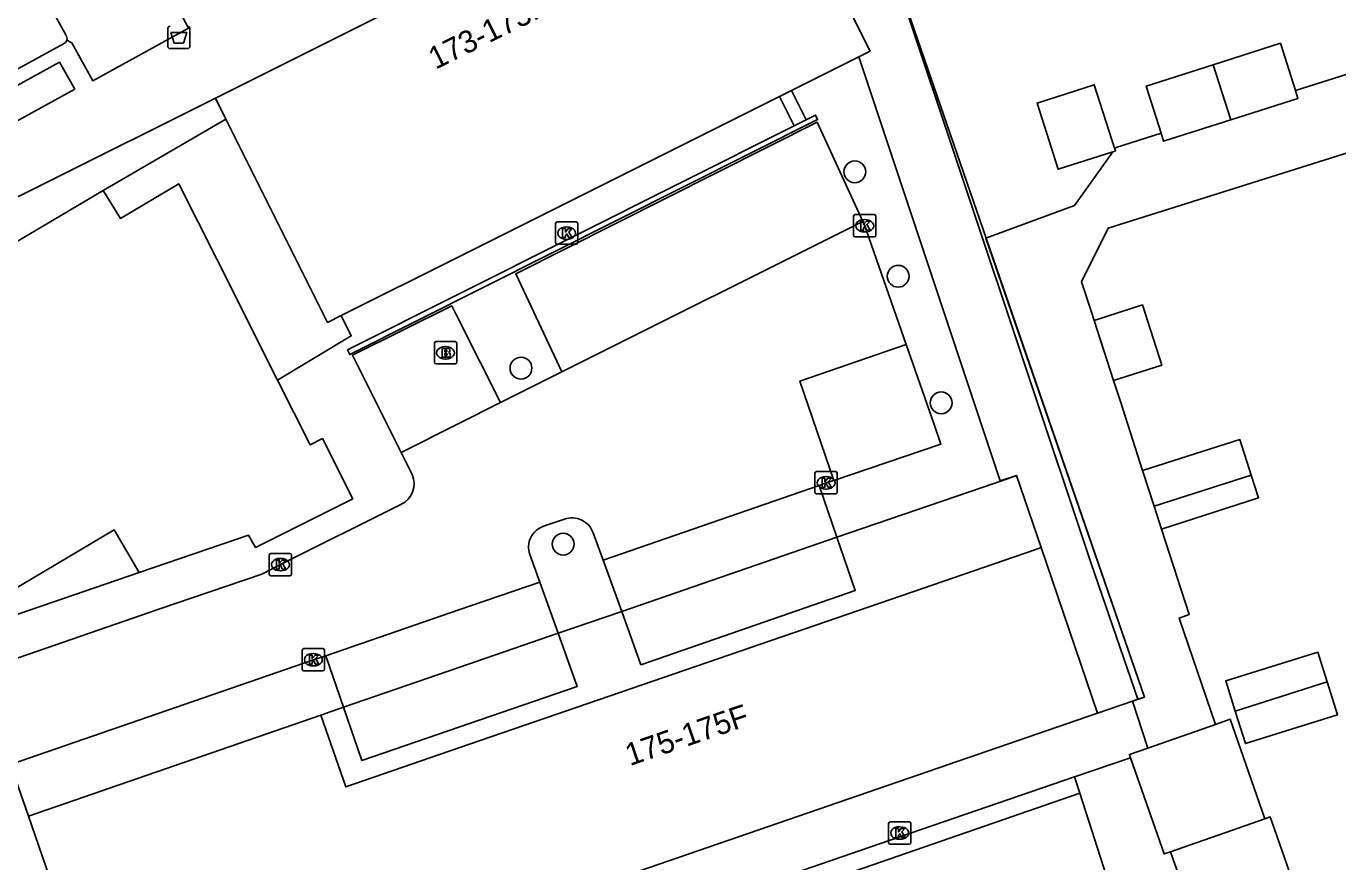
# Model space of a CAD drawing. Extents: x 159718 to 160783, y 383290 to 384030.
# Drawn here: x 159980.6 to 160039.4, y 383679.3 to 383716.8 of the extents above; entities that cross this region are included whole.
import ezdxf

# ---------------------------------------------------------------- set-up
doc = ezdxf.new("R2010")
doc.units = 0
for name, color, linetype in [('IMGEO_Afvalbak', 7, 'Continuous'), ('IMGEO_Boom', 7, 'Continuous'), ('IMGEO_Brandkraan', 7, 'Continuous'), ('IMGEO_Groenvoorziening', 7, 'Continuous'), ('IMGEO_Kolk', 7, 'Continuous'), ('IMGEO_Muur', 7, 'Continuous'), ('IMGEO_Pand', 7, 'Continuous'), ('IMGEO_Pand_nummerreeks', 7, 'Continuous'), ('IMGEO_Pand_overbouw', 7, 'Continuous'), ('IMGEO_Parkeervlak_open', 7, 'Continuous'), ('IMGEO_Rijbaan_lokaal_open', 7, 'Continuous'), ('IMGEO_Voetpad_open', 7, 'Continuous')]:
    doc.layers.add(name, color=color, linetype=linetype)

msp = doc.modelspace()

# ---------------------------------------------------------------- linework, layer by layer
at = {"layer": 'IMGEO_Afvalbak'}
for p, q in [((159986.948, 383715.905), (159986.948, 383716.705)), ((159986.948, 383716.705), (159986.948, 383715.905)), ((159987.938, 383716.705), (159987.938, 383715.905)), ((159987.938, 383715.905), (159987.938, 383716.705)), ((159987.838, 383715.805), (159987.048, 383715.805)), ((159987.048, 383715.805), (159987.838, 383715.805))]:
    msp.add_line(p, q, dxfattribs=at)
msp.add_lwpolyline([(159987.091, 383716.519), (159987.795, 383716.519), (159987.646, 383716.049), (159987.24, 383716.049), (159987.091, 383716.519)], dxfattribs=at)
for centre, start, end in [((159987.048, 383716.705), 90, 180), ((159987.048, 383716.705), 90, 180), ((159987.838, 383716.705), 0, 90), ((159987.838, 383716.705), 360, 90), ((159987.048, 383715.905), 180, 270), ((159987.048, 383715.905), 180, 270), ((159987.838, 383715.905), 270, 0), ((159987.838, 383715.905), 270, 0)]:
    msp.add_arc(centre, 0.1, start, end, dxfattribs=at)
at = {"layer": 'IMGEO_Boom'}
for centre in [(160017.751, 383710.277), (160019.695, 383705.592), (160002.782, 383701.475), (160021.62, 383699.916), (160004.673, 383693.583)]:
    msp.add_circle(centre, 0.489, dxfattribs=at)
at = {"layer": 'IMGEO_Brandkraan'}
for p, q in [((159998.899, 383701.735), (159998.899, 383702.587)), ((159998.974, 383702.661), (159999.826, 383702.661)), ((159999.387, 383702.441), (159999.412, 383702.441)), ((159999.9, 383702.587), (159999.9, 383701.735)), ((159999.826, 383701.661), (159998.974, 383701.661)), ((159999.41, 383701.881), (159999.385, 383701.881))]:
    msp.add_line(p, q, dxfattribs=at)
for points in [[(159998.899, 383701.735), (159998.899, 383702.587)], [(159998.974, 383702.661), (159999.826, 383702.661)], [(159999.247, 383702.361), (159999.247, 383701.961), (159999.46, 383701.961)], [(159999.478, 383702.361), (159999.247, 383702.361)], [(159999.426, 383702.28), (159999.372, 383702.28), (159999.372, 383702.204)], [(159999.372, 383702.204), (159999.425, 383702.204)], [(159999.9, 383702.587), (159999.9, 383701.735)], [(159999.826, 383701.661), (159998.974, 383701.661)], [(159999.434, 383702.128), (159999.372, 383702.128), (159999.372, 383702.047)], [(159999.372, 383702.047), (159999.434, 383702.047)]]:
    msp.add_lwpolyline(points, dxfattribs=at)
for centre, radius, start, end in [((159998.976, 383702.585), 0.0765, 91.55205, 178.44795), ((159998.976, 383702.585), 0.0765, 91.55205, 178.44795), ((159999.427, 383702.242), 0.0379, 267.82845, 90.93552), ((159999.482, 383702.216), 0.145, 59.4692, 91.53667), ((159999.507, 383702.263), 0.0922, 285.51372, 58.15012), ((159999.824, 383702.585), 0.0765, 1.55205, 88.44795), ((159999.824, 383702.585), 0.0765, 1.55205, 88.44795), ((159998.976, 383701.737), 0.0765, 181.55205, 268.44795), ((159998.976, 383701.737), 0.0765, 181.55205, 268.44795), ((159999.435, 383702.087), 0.0404, 269.87594, 90.50774), ((159999.466, 383702.212), 0.251, 268.66757, 293.53466), ((159999.512, 383702.071), 0.105, 301.31148, 78.98903), ((159999.824, 383701.737), 0.0765, 271.55205, 358.44795), ((159999.824, 383701.737), 0.0765, 271.55205, 358.44795)]:
    msp.add_arc(centre, radius, start, end, dxfattribs=at)
for centre, major_axis, ratio, start_param, end_param in [((159999.386, 383702.161), (-0.387, 0.002), 0.722429, 4.712389, 7.853982), ((159999.411, 383702.161), (-0.39, 0.002), 0.717154, 1.570796, 4.712389)]:
    msp.add_ellipse(centre, major_axis=major_axis, ratio=ratio, start_param=start_param, end_param=end_param, dxfattribs=at)
at = {"layer": 'IMGEO_Groenvoorziening'}
msp.add_lwpolyline([(160027.592, 383683.141), (160027.842, 383682.419)], dxfattribs=at)
at = {"layer": 'IMGEO_Kolk'}
for p, q in [((160017.695, 383707.432), (160017.695, 383708.284)), ((160017.77, 383708.358), (160018.622, 383708.358)), ((160018.183, 383708.138), (160018.208, 383708.138)), ((160018.696, 383708.284), (160018.696, 383707.432)), ((160004.33, 383707.102), (160004.33, 383707.954)), ((160004.405, 383708.028), (160005.257, 383708.028)), ((160004.818, 383707.808), (160004.843, 383707.808)), ((160005.331, 383707.954), (160005.331, 383707.102)), ((160018.206, 383707.578), (160018.181, 383707.578)), ((160005.257, 383707.028), (160004.405, 383707.028)), ((160004.841, 383707.248), (160004.816, 383707.248)), ((160018.622, 383707.358), (160017.77, 383707.358)), ((160015.963, 383695.907), (160015.963, 383696.759)), ((160016.038, 383696.833), (160016.89, 383696.833)), ((160016.451, 383696.613), (160016.476, 383696.613)), ((160016.964, 383696.759), (160016.964, 383695.907)), ((160016.89, 383695.833), (160016.038, 383695.833)), ((160016.474, 383696.053), (160016.449, 383696.053)), ((159991.499, 383692.237), (159991.499, 383693.089)), ((159991.574, 383693.163), (159992.426, 383693.163)), ((159991.987, 383692.943), (159992.012, 383692.943)), ((159992.5, 383693.089), (159992.5, 383692.237)), ((159992.01, 383692.383), (159991.985, 383692.383)), ((159992.426, 383692.163), (159991.574, 383692.163)), ((159992.974, 383687.973), (159992.974, 383688.825)), ((159993.049, 383688.899), (159993.901, 383688.899)), ((159993.462, 383688.679), (159993.487, 383688.679)), ((159993.975, 383688.825), (159993.975, 383687.973)), ((159993.485, 383688.119), (159993.46, 383688.119)), ((159993.901, 383687.899), (159993.049, 383687.899)), ((160019.261, 383680.202), (160019.261, 383681.054)), ((160019.336, 383681.128), (160020.188, 383681.128)), ((160020.262, 383681.054), (160020.262, 383680.202)), ((160019.749, 383680.908), (160019.774, 383680.908)), ((160020.188, 383680.128), (160019.336, 383680.128)), ((160019.772, 383680.348), (160019.747, 383680.348))]:
    msp.add_line(p, q, dxfattribs=at)
for points in [[(160017.695, 383707.432), (160017.695, 383708.284)], [(160017.77, 383708.358), (160018.622, 383708.358)], [(160018.696, 383708.284), (160018.696, 383707.432)], [(160004.33, 383707.102), (160004.33, 383707.954)], [(160004.405, 383708.028), (160005.257, 383708.028)], [(160004.651, 383707.728), (160004.774, 383707.728), (160004.774, 383707.577), (160004.904, 383707.728), (160005.068, 383707.728), (160004.922, 383707.577), (160005.075, 383707.328), (160004.923, 383707.328), (160004.838, 383707.492), (160004.774, 383707.425), (160004.774, 383707.328), (160004.651, 383707.328), (160004.651, 383707.728)], [(160005.331, 383707.954), (160005.331, 383707.102)], [(160018.016, 383708.058), (160018.139, 383708.058), (160018.139, 383707.907), (160018.269, 383708.058), (160018.433, 383708.058), (160018.287, 383707.907), (160018.44, 383707.658), (160018.288, 383707.658), (160018.203, 383707.822), (160018.139, 383707.755), (160018.139, 383707.658), (160018.016, 383707.658), (160018.016, 383708.058)], [(160005.257, 383707.028), (160004.405, 383707.028)], [(160018.622, 383707.358), (160017.77, 383707.358)], [(160015.963, 383695.907), (160015.963, 383696.759)], [(160016.038, 383696.833), (160016.89, 383696.833)], [(160016.284, 383696.533), (160016.407, 383696.533), (160016.407, 383696.382), (160016.537, 383696.533), (160016.701, 383696.533), (160016.555, 383696.382), (160016.708, 383696.133), (160016.556, 383696.133), (160016.471, 383696.297), (160016.407, 383696.23), (160016.407, 383696.133), (160016.284, 383696.133), (160016.284, 383696.533)], [(160016.964, 383696.759), (160016.964, 383695.907)], [(160016.89, 383695.833), (160016.038, 383695.833)], [(159991.499, 383692.237), (159991.499, 383693.089)], [(159991.574, 383693.163), (159992.426, 383693.163)], [(159991.82, 383692.863), (159991.943, 383692.863), (159991.943, 383692.712), (159992.073, 383692.863), (159992.237, 383692.863), (159992.091, 383692.712), (159992.244, 383692.463), (159992.092, 383692.463), (159992.007, 383692.627), (159991.943, 383692.56), (159991.943, 383692.463), (159991.82, 383692.463), (159991.82, 383692.863)], [(159992.5, 383693.089), (159992.5, 383692.237)], [(159992.426, 383692.163), (159991.574, 383692.163)], [(159992.974, 383687.973), (159992.974, 383688.825)], [(159993.049, 383688.899), (159993.901, 383688.899)], [(159993.975, 383688.825), (159993.975, 383687.973)], [(159993.295, 383688.599), (159993.418, 383688.599), (159993.418, 383688.448), (159993.548, 383688.599), (159993.712, 383688.599), (159993.566, 383688.448), (159993.719, 383688.199), (159993.567, 383688.199), (159993.482, 383688.363), (159993.418, 383688.296), (159993.418, 383688.199), (159993.295, 383688.199), (159993.295, 383688.599)], [(159993.901, 383687.899), (159993.049, 383687.899)], [(160019.261, 383680.202), (160019.261, 383681.054)], [(160019.336, 383681.128), (160020.188, 383681.128)], [(160020.262, 383681.054), (160020.262, 383680.202)], [(160019.582, 383680.828), (160019.705, 383680.828), (160019.705, 383680.677), (160019.835, 383680.828), (160019.999, 383680.828), (160019.853, 383680.677), (160020.006, 383680.428), (160019.854, 383680.428), (160019.769, 383680.592), (160019.705, 383680.525), (160019.705, 383680.428), (160019.582, 383680.428), (160019.582, 383680.828)], [(160020.188, 383680.128), (160019.336, 383680.128)]]:
    msp.add_lwpolyline(points, dxfattribs=at)
for centre, start, end in [((160017.772, 383708.282), 91.55205, 178.44795), ((160017.772, 383708.282), 91.55205, 178.44795), ((160018.62, 383708.282), 1.55205, 88.44795), ((160018.62, 383708.282), 1.55205, 88.44795), ((160004.407, 383707.952), 91.55205, 178.44795), ((160004.407, 383707.952), 91.55205, 178.44795), ((160005.255, 383707.952), 1.55205, 88.44795), ((160005.255, 383707.952), 1.55205, 88.44795), ((160004.407, 383707.104), 181.55205, 268.44795), ((160004.407, 383707.104), 181.55205, 268.44795), ((160005.255, 383707.104), 271.55205, 358.44795), ((160005.255, 383707.104), 271.55205, 358.44795), ((160017.772, 383707.434), 181.55205, 268.44795), ((160017.772, 383707.434), 181.55205, 268.44795), ((160018.62, 383707.434), 271.55205, 358.44795), ((160018.62, 383707.434), 271.55205, 358.44795), ((160016.04, 383696.757), 91.55205, 178.44795), ((160016.04, 383696.757), 91.55205, 178.44795), ((160016.888, 383696.757), 1.55205, 88.44795), ((160016.888, 383696.757), 1.55205, 88.44795), ((160016.04, 383695.909), 181.55205, 268.44795), ((160016.04, 383695.909), 181.55205, 268.44795), ((160016.888, 383695.909), 271.55205, 358.44795), ((160016.888, 383695.909), 271.55205, 358.44795), ((159991.576, 383693.087), 91.55205, 178.44795), ((159991.576, 383693.087), 91.55205, 178.44795), ((159992.424, 383693.087), 1.55205, 88.44795), ((159992.424, 383693.087), 1.55205, 88.44795), ((159991.576, 383692.239), 181.55205, 268.44795), ((159991.576, 383692.239), 181.55205, 268.44795), ((159992.424, 383692.239), 271.55205, 358.44795), ((159992.424, 383692.239), 271.55205, 358.44795), ((159993.051, 383688.823), 91.55205, 178.44795), ((159993.051, 383688.823), 91.55205, 178.44795), ((159993.899, 383688.823), 1.55205, 88.44795), ((159993.899, 383688.823), 1.55205, 88.44795), ((159993.051, 383687.975), 181.55205, 268.44795), ((159993.051, 383687.975), 181.55205, 268.44795), ((159993.899, 383687.975), 271.55205, 358.44795), ((159993.899, 383687.975), 271.55205, 358.44795), ((160019.338, 383681.052), 91.55205, 178.44795), ((160019.338, 383681.052), 91.55205, 178.44795), ((160020.186, 383681.052), 1.55205, 88.44795), ((160020.186, 383681.052), 1.55205, 88.44795), ((160019.338, 383680.204), 181.55205, 268.44795), ((160019.338, 383680.204), 181.55205, 268.44795), ((160020.186, 383680.204), 271.55205, 358.44795), ((160020.186, 383680.204), 271.55205, 358.44795)]:
    msp.add_arc(centre, 0.0765, start, end, dxfattribs=at)
for centre, major_axis, ratio, start_param, end_param in [((160018.182, 383707.858), (-0.387, 0.002), 0.722429, 4.712389, 7.853982), ((160018.207, 383707.858), (-0.39, 0.002), 0.717154, 1.570796, 4.712389), ((160004.817, 383707.528), (-0.387, 0.002), 0.722429, 4.712389, 7.853982), ((160004.842, 383707.528), (-0.39, 0.002), 0.717154, 1.570796, 4.712389), ((160016.45, 383696.333), (-0.387, 0.002), 0.722429, 4.712389, 7.853982), ((160016.475, 383696.333), (-0.39, 0.002), 0.717154, 1.570796, 4.712389), ((159991.986, 383692.663), (-0.387, 0.002), 0.722429, 4.712389, 7.853982), ((159992.011, 383692.663), (-0.39, 0.002), 0.717154, 1.570796, 4.712389), ((159993.461, 383688.399), (-0.387, 0.002), 0.722429, 4.712389, 7.853982), ((159993.486, 383688.399), (-0.39, 0.002), 0.717154, 1.570796, 4.712389), ((160019.748, 383680.628), (-0.387, 0.002), 0.722429, 4.712389, 7.853982), ((160019.773, 383680.628), (-0.39, 0.002), 0.717154, 1.570796, 4.712389)]:
    msp.add_ellipse(centre, major_axis=major_axis, ratio=ratio, start_param=start_param, end_param=end_param, dxfattribs=at)
at = {"layer": 'IMGEO_Muur'}
for points in [[(160030.199, 383686.542), (160030.733, 383686.726), (160019.23, 383720.1)], [(160015.567, 383712.608), (160015.988, 383712.819), (160016.077, 383712.622), (159995.105, 383702.084), (159995.004, 383702.294), (160015.033, 383712.34)], [(160015.033, 383712.34), (160015.567, 383712.608)], [(160028.637, 383686.005), (160030.199, 383686.542)]]:
    msp.add_lwpolyline(points, dxfattribs=at)
at = {"layer": 'IMGEO_Pand'}
for points in [[(159989.085, 383713.586), (160000, 383719.048), (160013.409, 383725.759)], [(160015.167, 383722.238), (160016.634, 383719.298), (160018.437, 383715.685), (160017.924, 383715.429)], [(160030.443, 383686.627), (160028.353, 383692.708), (160019.79, 383718.373)], [(160037.503, 383713.921), (160036.827, 383716.038), (160033.818, 383715.077)], [(160014.908, 383713.92), (160017.924, 383715.429)], [(160017.924, 383715.429), (160024.264, 383696.413), (160024.993, 383696.666)], [(160033.818, 383715.077), (160030.808, 383714.116), (160031.48, 383712.012)], [(160033.818, 383715.077), (160034.606, 383712.61)], [(160029.405, 383711.294), (160028.484, 383714.178), (160025.924, 383713.361), (160026.874, 383710.389), (160029.315, 383711.168)], [(159989.085, 383713.586), (159989.556, 383712.643)], [(159994.726, 383703.83), (160000, 383706.467), (160014.371, 383713.652)], [(160014.371, 383713.652), (160014.908, 383713.92)], [(160037.503, 383713.921), (160037.615, 383713.571), (160034.606, 383712.61)], [(159994.726, 383703.83), (159994.112, 383703.523), (159989.556, 383712.643)], [(160034.606, 383712.61), (160031.596, 383711.649), (160031.48, 383712.012)], [(160029.405, 383711.294), (160029.433, 383711.206), (160029.315, 383711.168)], [(159984.058, 383709.441), (159966.423, 383699.003), (159972.153, 383689.288)], [(159984.058, 383709.441), (159984.823, 383708.186), (159987.44, 383709.741), (159989.143, 383706.36), (159991.872, 383700.935)], [(160028.48, 383703.607), (160030.643, 383704.306), (160031.513, 383701.614), (160029.35, 383700.915)], [(160029.35, 383700.915), (160028.48, 383703.607)], [(159985.667, 383692.315), (159990.574, 383693.982), (159990.886, 383693.437), (159995.237, 383695.607), (159993.883, 383698.316), (159993.328, 383698.039), (159991.872, 383700.935)], [(160030.654, 383696.881), (160035.005, 383698.272), (160035.522, 383696.674)], [(160024.993, 383696.666), (160026.1, 383693.426)], [(160031.171, 383695.282), (160030.654, 383696.881)], [(160031.171, 383695.282), (160035.522, 383696.674)], [(160035.522, 383696.674), (160035.851, 383695.658), (160031.503, 383694.253)], [(160031.503, 383694.253), (160031.171, 383695.282)], [(159972.153, 383689.288), (159977.766, 383692.656), (159978.816, 383690.833), (159984.547, 383694.216), (159985.667, 383692.315)], [(159993.81, 383685.92), (159994.923, 383682.695), (160000, 383684.443), (160020.78, 383691.596), (160025.819, 383693.33), (160026.1, 383693.426)], [(160026.1, 383693.426), (160028.637, 383686.005)], [(160034.805, 383686.09), (160034.382, 383687.445), (160038.508, 383688.732), (160038.922, 383687.407)], [(160038.922, 383687.407), (160039.384, 383685.926), (160035.258, 383684.639), (160034.805, 383686.09)], [(160034.805, 383686.09), (160038.922, 383687.407)], [(160030.199, 383686.543), (160028.637, 383686.005)], [(160030.443, 383686.627), (160030.199, 383686.543)], [(159993.81, 383685.92), (159980.702, 383681.387)], [(160028.637, 383686.005), (160000, 383676.141), (159984.364, 383670.756)], [(160030.886, 383684.439), (160033.917, 383685.497)], [(160033.917, 383685.497), (160034.578, 383685.727), (160036.135, 383681.263)], [(160030.886, 383684.439), (160030.063, 383684.152), (160030.115, 383684.004)], [(160031.909, 383679.789), (160031.62, 383679.688), (160030.115, 383684.004)], [(159984.364, 383670.756), (159980.702, 383681.387)], [(160036.135, 383681.263), (160031.909, 383679.789)], [(160036.135, 383681.263), (160036.378, 383681.348), (160037.523, 383678.064), (160037.27, 383677.976)], [(160033.078, 383676.514), (160033.055, 383676.506), (160031.909, 383679.789)]]:
    msp.add_lwpolyline(points, dxfattribs=at)
at = {"layer": 'IMGEO_Pand_overbouw'}
for points in [[(159994.726, 383703.83), (159994.112, 383703.523), (159989.556, 383712.643), (159984.058, 383709.441), (159984.823, 383708.186), (159987.44, 383709.741), (159989.143, 383706.36), (159991.872, 383700.935), (159995.173, 383702.92)], [(160020.78, 383691.596), (160025.819, 383693.33), (160026.1, 383693.426), (160024.993, 383696.666), (160024.636, 383696.531), (160016.945, 383693.893), (160007.297, 383690.568), (160004.449, 383689.586), (160000, 383688.053), (159994.827, 383686.271), (159993.81, 383685.92), (159994.923, 383682.695), (160000, 383684.443)]]:
    msp.add_lwpolyline(points, close=True, dxfattribs=at)
at = {"layer": 'IMGEO_Parkeervlak_open'}
for points in [[(159982.374, 383716.417), (159981.786, 383717.493)], [(160016.945, 383693.893), (160007.297, 383690.568)], [(159994.827, 383686.271), (160000, 383688.053), (160004.449, 383689.586)]]:
    msp.add_lwpolyline(points, dxfattribs=at)
msp.add_arc((159982.174, 383716.256), 0.257, 341.12227, 38.86689, dxfattribs=at)
at = {"layer": 'IMGEO_Rijbaan_lokaal_open'}
for points in [[(160018.105, 383708.055), (160004.618, 383701.305)], [(160020.056, 383702.534), (160018.264, 383707.682), (160018.196, 383707.858), (160018.105, 383708.055)], [(160016.813, 383696.442), (160015.289, 383700.894), (160020.056, 383702.534)], [(160004.618, 383701.305), (160001.864, 383699.932)], [(160001.864, 383699.932), (160000, 383698.994), (159997.414, 383697.694)], [(159997.414, 383697.694), (159997.897, 383696.702)], [(160016.145, 383696.216), (160016.464, 383696.333), (160016.813, 383696.442)], [(160006.47, 383692.864), (160016.145, 383696.216)], [(159997.402, 383695.359), (159992, 383692.663), (159991.164, 383692.234), (159986.553, 383690.663), (159975.997, 383687.019)], [(160003.793, 383694.385), (160004.736, 383694.694)], [(160006.018, 383694.088), (160006.47, 383692.864)], [(160003.626, 383691.878), (160003.178, 383693.12)], [(159994.032, 383688.579), (160000, 383690.631), (160003.626, 383691.878)], [(159980.702, 383681.387), (159979.893, 383683.694), (159993.475, 383688.399), (159994.032, 383688.579)], [(160027.842, 383682.419), (159985.149, 383667.63), (159980.501, 383659.678)], [(160027.842, 383682.419), (160032.165, 383668.926)]]:
    msp.add_lwpolyline(points, dxfattribs=at)
for centre, radius, start, end in [((159996.966, 383696.283), 1.021, 295.28365, 24.25082), ((160005.079, 383693.762), 0.994, 19.17774, 110.22216), ((160004.116, 383693.446), 0.993, 109.00093, 199.14418)]:
    msp.add_arc(centre, radius, start, end, dxfattribs=at)
at = {"layer": 'IMGEO_Voetpad_open'}
for points in [[(159982.417, 383716.173), (159982.649, 383716.059), (159983.59, 383714.355), (159987.87, 383716.711), (159986.983, 383718.424), (159986.984, 383718.678)], [(159967.031, 383707.675), (159982.275, 383716.018)], [(159982.777, 383713.983), (159982.093, 383715.195), (159975.272, 383711.435), (159975.916, 383710.218), (159982.777, 383713.983)], [(160042.095, 383715.377), (160037.503, 383713.921)], [(159963.994, 383701.036), (159964.692, 383701.406), (159964.818, 383701.469), (159966.409, 383702.267), (159971.948, 383705.044), (159977.196, 383707.665), (159981.364, 383709.727), (159989.085, 383713.586)], [(160015.033, 383712.34), (160014.371, 383713.652)], [(160014.908, 383713.92), (160015.567, 383712.608)], [(159989.556, 383712.643), (159984.058, 383709.441)], [(160004.618, 383701.305), (160002.554, 383705.707), (160016.058, 383712.499), (160018.105, 383708.055)], [(160031.48, 383712.012), (160029.461, 383711.372), (160029.405, 383711.294)], [(160029.315, 383711.168), (160027.592, 383708.77), (160023.62, 383707.297), (160030.733, 383686.726), (160030.443, 383686.627)], [(160028.48, 383703.607), (160028.36, 383703.978), (160027.917, 383705.347), (160029.104, 383707.749), (160040.737, 383711.416)], [(159997.414, 383697.694), (159995.229, 383702.051), (159999.681, 383704.274), (160000, 383703.64), (160001.864, 383699.932)], [(159991.872, 383700.935), (159995.173, 383702.92), (159994.726, 383703.83)], [(160020.056, 383702.534), (160021.29, 383698.99), (160021.609, 383698.062), (160016.813, 383696.442)], [(160030.654, 383696.881), (160029.654, 383699.973), (160029.35, 383700.915)], [(160016.945, 383693.893), (160024.636, 383696.531), (160024.993, 383696.666)], [(160016.145, 383696.216), (160016.945, 383693.893)], [(160033.917, 383685.497), (160032.285, 383690.268), (160032.739, 383690.423), (160031.503, 383694.253)], [(160016.945, 383693.893), (160017.77, 383691.496), (160008.159, 383688.177), (160007.297, 383690.568)], [(160007.297, 383690.568), (160006.47, 383692.864)], [(159985.667, 383692.315), (159972.948, 383687.947), (159972.153, 383689.288)], [(160003.626, 383691.878), (160004.449, 383689.586)], [(160004.449, 383689.586), (160007.297, 383690.568)], [(160004.449, 383689.586), (160005.308, 383687.197), (160000, 383685.374), (159995.651, 383683.88), (159994.827, 383686.271)], [(159994.032, 383688.579), (159994.827, 383686.271)], [(160030.199, 383686.543), (160030.886, 383684.439)], [(159994.827, 383686.271), (159993.81, 383685.92)], [(160030.115, 383684.004), (160027.592, 383683.141)], [(160027.592, 383683.141), (160019.768, 383680.464), (160000, 383673.646), (159996.245, 383672.351), (159985.033, 383668.507)]]:
    msp.add_lwpolyline(points, dxfattribs=at)
msp.add_arc((159982.171, 383716.256), 0.259, 293.58161, 341.43099, dxfattribs=at)

# ---------------------------------------------------------------- texts
at = {"layer": 'IMGEO_Pand_nummerreeks'}
for s, rotation, p in [('173-173H', 26.35606, (159998.954, 383714.85)), ('175-175F', 18.86177, (160007.668, 383683.63))]:
    msp.add_text(s, height=1, rotation=rotation, dxfattribs=at).set_placement(p)

doc.saveas('drawing.dxf')
